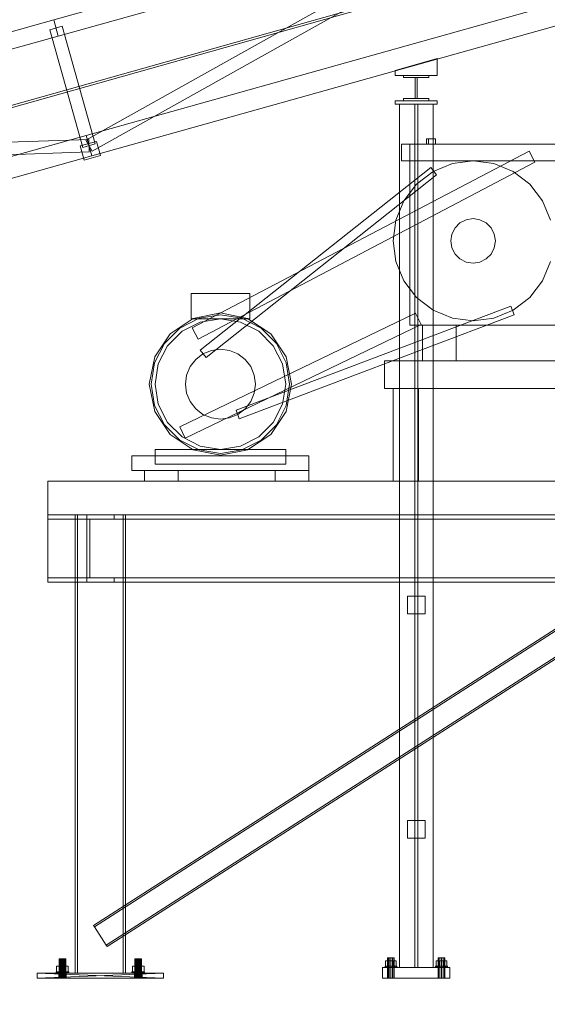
# Model space of a CAD drawing. Header units: millimetres. Extents: x -4738 to 65662, y -68080 to 6847.
# Tile 789 of 1056: x 8292 to 9545, y -62 to 2275. Entities that reach past the tile are written whole.
import ezdxf

# ---------------------------------------------------------------- set-up
doc = ezdxf.new("R2010")
doc.units = ezdxf.units.MM
for name, color, linetype, lineweight in [('COTAS_P', 1, 'Continuous', 0), ('lateral_C01', 7, 'Continuous', 0), ('lateral_mezcladora', 7, 'Continuous', 0)]:
    doc.layers.add(name, color=color, linetype=linetype, lineweight=lineweight)
doc.dimstyles.new('R19_100', dxfattribs={"dimtxt": 250, "dimasz": 150, "dimexe": 150, "dimexo": 80, "dimgap": 100, "dimtad": 1, "dimtih": 1, "dimtoh": 1, "dimdsep": 46, "dimcen": 0.09, "dimadec": 0, "dimazin": 0, "dimtfac": 1, "dimtdec": 4, "dimtofl": 0, "dimtmove": 0, "dimatfit": 3, "dimfxl": 1, "dimtolj": 1, "dimtzin": 0, "dimarcsym": 0})

# ---------------------------------------------------------------- blocks, each defined once
blk = doc.blocks.new('DIM_R31_1')
at = {"layer": 'COTAS_P'}
for p, q in [((9950.7, 3666.7), (9794.1, 3669.6)), ((807.3, 1106.7), (9950.7, 3666.7)), ((9950.7, 3666.7), (9818.4, 3582.9)), ((10193.4, 2800), (9950.7, 3666.7)), ((807.3, 1106.7), (939.7, 1190.4)), ((1050, 240), (807.3, 1106.7)), ((807.3, 1106.7), (963.9, 1103.8))]:
    blk.add_line(p, q, dxfattribs=at)
blk.add_text('9495 P', height=250, rotation=15.6414, dxfattribs=at).set_placement((5352.1, 2483))
blk = doc.blocks.new('DIM_R31_32')
at = {"layer": 'COTAS_P'}
for p, q in [((112.7, 0), (112.7, -2500)), ((65298.1, 0), (65298.1, -2500)), ((112.7, -2500), (262.7, -2455)), ((65298.1, -2500), (65148.1, -2455)), ((112.7, -2500), (65298.1, -2500)), ((112.7, -2500), (262.7, -2545)), ((65298.1, -2500), (65148.1, -2545))]:
    blk.add_line(p, q, dxfattribs=at)
blk.add_text('65185.39 P', height=250, dxfattribs=at).set_placement((32705.4, -2400))

msp = doc.modelspace()

# ---------------------------------------------------------------- linework, layer by layer
at = {"layer": 'lateral_C01'}
for p, q in [((1103.221, 51.156), (10242.208, 2626.749)), ((1104.577, 46.344), (10243.564, 2621.936)), ((8372.601, 2274.634), (9528.163, 2598.173)), ((8448.858, 1989.204), (9526.231, 2592.004)), ((8383.386, 2236.115), (9538.948, 2559.654)), ((8463.506, 1963.024), (9540.879, 2565.823)), ((8449.442, 2000.188), (9605.003, 2323.727)), ((7217.04, 1951.095), (8372.601, 2274.634)), ((8372.601, 2274.634), (8383.386, 2236.115)), ((8462.923, 1952.04), (9618.484, 2275.578)), ((8392.438, 2259.419), (8363.549, 2251.33)), ((8441.738, 1972.07), (8363.549, 2251.33)), ((8392.438, 2259.419), (8470.627, 1980.158)), ((7227.824, 1912.577), (8383.386, 2236.115)), ((9183.027, 2154.696), (9283.027, 2182.694)), ((9283.027, 2142.696), (9283.027, 2182.694)), ((9183.027, 2154.696), (9183.027, 2142.696)), ((9183.027, 2142.696), (9283.027, 2142.696)), ((9203.297, 2137.696), (9203.297, 2142.696)), ((9203.297, 2142.696), (9263.297, 2142.696)), ((9263.297, 2137.696), (9203.297, 2137.696)), ((9230.797, 2087.696), (9230.797, 2137.696)), ((9230.797, 2137.696), (9235.797, 2137.696)), ((9235.797, 2137.696), (9235.797, 2087.696)), ((9263.297, 2142.696), (9263.297, 2137.696)), ((9183.297, 2082.696), (9283.297, 2082.696)), ((9183.297, 2082.696), (9183.297, 2074.696)), ((9203.297, 2082.696), (9203.297, 2087.696)), ((9203.297, 2087.696), (9263.297, 2087.696)), ((9263.297, 2082.696), (9203.297, 2082.696)), ((9235.797, 2087.696), (9230.797, 2087.696)), ((9263.297, 2087.696), (9263.297, 2082.696)), ((9283.297, 2074.696), (9283.297, 2082.696)), ((9183.297, 2074.696), (9283.297, 2074.696)), ((9193.297, 2074.696), (9273.297, 2074.696)), ((9193.297, 2074.696), (9193.297, 25)), ((9229.797, 2074.696), (9236.797, 2074.696)), ((9229.797, 2074.696), (9229.797, 25)), ((9236.797, 25), (9236.797, 2074.696)), ((9273.297, 25), (9273.297, 2074.696)), ((7221.894, 1946.826), (8455.644, 1991.104)), ((7293.88, 1676.649), (8449.442, 2000.188)), ((8448.858, 1989.204), (8463.506, 1963.024)), ((8449.442, 2000.188), (8462.923, 1952.04)), ((8455.644, 1991.104), (8456.72, 1961.124)), ((8435.575, 1975.536), (8474.093, 1986.321)), ((8435.575, 1975.536), (8445.011, 1941.832)), ((8470.627, 1980.158), (8441.738, 1972.07)), ((8483.53, 1952.617), (8474.093, 1986.321)), ((7222.97, 1916.846), (8456.72, 1961.124)), ((7307.361, 1628.501), (8462.923, 1952.04)), ((8445.011, 1941.832), (8483.53, 1952.617)), ((9212.297, 906.872), (9254.297, 906.872)), ((9212.297, 906.872), (9212.297, 864.872)), ((9254.297, 864.872), (9254.297, 906.872)), ((9212.297, 864.872), (9254.297, 864.872)), ((9212.297, 373.951), (9254.297, 373.951)), ((9212.297, 373.951), (9212.297, 331.951)), ((9254.297, 331.951), (9254.297, 373.951)), ((9212.297, 331.951), (9254.297, 331.951)), ((9166.369, 48), (9165.297, 48)), ((9165.297, 0), (9165.297, 48)), ((9169.297, 48), (9166.369, 48)), ((9166.369, 0), (9166.369, 48)), ((9173.297, 48), (9169.297, 48)), ((9169.297, 0), (9169.297, 48)), ((9177.297, 48), (9173.297, 48)), ((9173.297, 0), (9173.297, 48)), ((9180.225, 48), (9177.297, 48)), ((9177.297, 0), (9177.297, 48)), ((9181.297, 48), (9180.225, 48)), ((9180.225, 0), (9180.225, 48)), ((9181.297, 48), (9181.297, 0)), ((9286.369, 48), (9285.297, 48)), ((9285.297, 0), (9285.297, 48)), ((9289.297, 48), (9286.369, 48)), ((9286.369, 0), (9286.369, 48)), ((9293.297, 48), (9289.297, 48)), ((9289.297, 0), (9289.297, 48)), ((9297.297, 48), (9293.297, 48)), ((9293.297, 0), (9293.297, 48)), ((9300.225, 48), (9297.297, 48)), ((9297.297, 0), (9297.297, 48)), ((9301.297, 48), (9300.225, 48)), ((9300.225, 0), (9300.225, 48)), ((9301.297, 48), (9301.297, 0)), ((9153.297, 25), (9313.297, 25)), ((9153.297, 25), (9153.297, 0)), ((9160.363, 28), (9159.297, 28)), ((9159.297, 25), (9159.297, 28)), ((9160.363, 25), (9159.297, 25)), ((9163.397, 28), (9160.363, 28)), ((9160.363, 25), (9160.363, 28)), ((9163.397, 25), (9160.363, 25)), ((9166.897, 40.8), (9160.497, 40.8)), ((9160.497, 28), (9160.497, 40.8)), ((9166.897, 28), (9160.497, 28)), ((9167.939, 28), (9163.397, 28)), ((9163.397, 25), (9163.397, 28)), ((9167.939, 25), (9163.397, 25)), ((9179.697, 40.8), (9166.897, 40.8)), ((9166.897, 28), (9166.897, 40.8)), ((9179.697, 28), (9166.897, 28)), ((9173.297, 28), (9167.939, 28)), ((9167.939, 25), (9167.939, 28)), ((9173.297, 25), (9167.939, 25)), ((9178.655, 28), (9173.297, 28)), ((9173.297, 25), (9173.297, 28)), ((9178.655, 25), (9173.297, 25)), ((9183.196, 28), (9178.655, 28)), ((9178.655, 25), (9178.655, 28)), ((9183.196, 25), (9178.655, 25)), ((9186.097, 40.8), (9179.697, 40.8)), ((9179.697, 28), (9179.697, 40.8)), ((9179.697, 28), (9186.097, 28)), ((9186.231, 28), (9183.196, 28)), ((9183.196, 25), (9183.196, 28)), ((9186.231, 25), (9183.196, 25)), ((9186.097, 40.8), (9186.097, 28)), ((9187.297, 28), (9186.231, 28)), ((9186.231, 25), (9186.231, 28)), ((9186.231, 25), (9187.297, 25)), ((9187.297, 28), (9187.297, 25)), ((9193.297, 25), (9273.297, 25)), ((9229.797, 25), (9236.797, 25)), ((9280.363, 28), (9279.297, 28)), ((9279.297, 25), (9279.297, 28)), ((9280.363, 25), (9279.297, 25)), ((9283.397, 28), (9280.363, 28)), ((9280.363, 25), (9280.363, 28)), ((9283.397, 25), (9280.363, 25)), ((9286.897, 40.8), (9280.497, 40.8)), ((9280.497, 28), (9280.497, 40.8)), ((9286.897, 28), (9280.497, 28)), ((9287.939, 28), (9283.397, 28)), ((9283.397, 25), (9283.397, 28)), ((9287.939, 25), (9283.397, 25)), ((9299.697, 40.8), (9286.897, 40.8)), ((9286.897, 28), (9286.897, 40.8)), ((9299.697, 28), (9286.897, 28)), ((9293.297, 28), (9287.939, 28)), ((9287.939, 25), (9287.939, 28)), ((9293.297, 25), (9287.939, 25)), ((9298.655, 28), (9293.297, 28)), ((9293.297, 25), (9293.297, 28)), ((9298.655, 25), (9293.297, 25)), ((9303.196, 28), (9298.655, 28)), ((9298.655, 25), (9298.655, 28)), ((9303.196, 25), (9298.655, 25)), ((9306.097, 40.8), (9299.697, 40.8)), ((9299.697, 28), (9299.697, 40.8)), ((9299.697, 28), (9306.097, 28)), ((9306.231, 28), (9303.196, 28)), ((9303.196, 25), (9303.196, 28)), ((9306.231, 25), (9303.196, 25)), ((9306.097, 40.8), (9306.097, 28)), ((9307.297, 28), (9306.231, 28)), ((9306.231, 25), (9306.231, 28)), ((9306.231, 25), (9307.297, 25)), ((9307.297, 28), (9307.297, 25)), ((9313.297, 0), (9313.297, 25)), ((9153.297, 0), (9313.297, 0)), ((9166.369, 0), (9165.297, 0)), ((9169.297, 0), (9166.369, 0)), ((9173.297, 0), (9169.297, 0)), ((9177.297, 0), (9173.297, 0)), ((9180.225, 0), (9177.297, 0)), ((9180.225, 0), (9181.297, 0)), ((9286.369, 0), (9285.297, 0)), ((9289.297, 0), (9286.369, 0)), ((9293.297, 0), (9289.297, 0)), ((9297.297, 0), (9293.297, 0)), ((9300.225, 0), (9297.297, 0)), ((9300.225, 0), (9301.297, 0))]:
    msp.add_line(p, q, dxfattribs=at)
at = {"layer": 'lateral_mezcladora'}
for p, q in [((9262.881, 1992), (9257.381, 1992)), ((9257.381, 1980), (9257.381, 1992)), ((9273.881, 1992), (9262.881, 1992)), ((9262.881, 1980), (9262.881, 1992)), ((9279.381, 1992), (9273.881, 1992)), ((9273.881, 1980), (9273.881, 1992)), ((9279.381, 1992), (9279.381, 1980)), ((9198.381, 1980), (9648.381, 1980)), ((9198.381, 1980), (9198.381, 1940)), ((9218.381, 1980), (9628.381, 1980)), ((9218.381, 1980), (9218.381, 1550)), ((9262.881, 1980), (9257.381, 1980)), ((9273.881, 1980), (9262.881, 1980)), ((9273.881, 1980), (9279.381, 1980)), ((8701.409, 1543.281), (9501.409, 1963.281)), ((9198.381, 1940), (9648.381, 1940)), ((9319.206, 1933.526), (9368.381, 1940)), ((9368.381, 1940), (9417.557, 1933.526)), ((9501.409, 1963.281), (9515.354, 1936.719)), ((8715.354, 1516.719), (9515.354, 1936.719)), ((8720.635, 1490.837), (9267.883, 1923.93)), ((9267.883, 1923.93), (9281.535, 1906.679)), ((9273.381, 1914.545), (9319.206, 1933.526)), ((9417.557, 1933.526), (9463.381, 1914.545)), ((8734.288, 1473.586), (9281.535, 1906.679)), ((9234.031, 1884.35), (9273.381, 1914.545)), ((9463.381, 1914.545), (9502.732, 1884.35)), ((9203.837, 1845), (9234.031, 1884.35)), ((9502.732, 1884.35), (9532.926, 1845)), ((9184.856, 1799.176), (9203.837, 1845)), ((9532.926, 1845), (9551.907, 1799.176)), ((9337.229, 1792.878), (9352.004, 1800.406)), ((9352.004, 1800.406), (9368.381, 1803)), ((9368.381, 1803), (9384.759, 1800.406)), ((9384.759, 1800.406), (9399.534, 1792.878)), ((9178.381, 1750), (9184.856, 1799.176)), ((9317.975, 1766.378), (9325.504, 1781.153)), ((9325.504, 1781.153), (9337.229, 1792.878)), ((9399.534, 1792.878), (9411.259, 1781.153)), ((9411.259, 1781.153), (9418.787, 1766.378)), ((9315.381, 1750), (9317.975, 1766.378)), ((9418.787, 1766.378), (9421.381, 1750)), ((9184.856, 1700.824), (9178.381, 1750)), ((9317.975, 1733.622), (9315.381, 1750)), ((9325.504, 1718.847), (9317.975, 1733.622)), ((9418.787, 1733.622), (9411.259, 1718.847)), ((9421.381, 1750), (9418.787, 1733.622)), ((9337.229, 1707.122), (9325.504, 1718.847)), ((9352.004, 1699.594), (9337.229, 1707.122)), ((9399.534, 1707.122), (9384.759, 1699.594)), ((9411.259, 1718.847), (9399.534, 1707.122)), ((9203.837, 1655), (9184.856, 1700.824)), ((9368.381, 1697), (9352.004, 1699.594)), ((9384.759, 1699.594), (9368.381, 1697)), ((9551.907, 1700.824), (9532.926, 1655)), ((9234.031, 1615.65), (9203.837, 1655)), ((9532.926, 1655), (9502.732, 1615.65)), ((8698.631, 1625), (8838.131, 1625)), ((8698.631, 1625), (8698.631, 1565)), ((8838.131, 1565), (8838.131, 1625)), ((9273.381, 1585.455), (9234.031, 1615.65)), ((9502.732, 1615.65), (9463.381, 1585.455)), ((9458.162, 1594.984), (8805.41, 1348.077)), ((9458.162, 1594.984), (9465.946, 1574.407)), ((8648.916, 1529.466), (8703.727, 1566.089)), ((8671.808, 1542.921), (8717.61, 1566.259)), ((8671.867, 1308.512), (9231.867, 1578.512)), ((8703.727, 1566.089), (8768.381, 1578.95)), ((8717.61, 1566.259), (8768.381, 1574.3)), ((8768.381, 1578.95), (8833.036, 1566.089)), ((8768.381, 1574.3), (8819.153, 1566.259)), ((9465.946, 1574.407), (8813.193, 1327.5)), ((8819.153, 1566.259), (8864.955, 1542.921)), ((8833.036, 1566.089), (8887.847, 1529.466)), ((9231.867, 1578.512), (9244.896, 1551.488)), ((9319.206, 1566.474), (9273.381, 1585.455)), ((9368.381, 1560), (9319.206, 1566.474)), ((9417.557, 1566.474), (9368.381, 1560)), ((9463.381, 1585.455), (9417.557, 1566.474)), ((8635.46, 1506.573), (8671.808, 1542.921)), ((8677.275, 1535.398), (8720.484, 1557.414)), ((8684.896, 1281.488), (9244.896, 1551.488)), ((8698.631, 1565), (8838.131, 1565)), ((8701.409, 1543.281), (8715.354, 1516.719)), ((8720.484, 1557.414), (8768.381, 1565)), ((8768.381, 1565), (8816.279, 1557.414)), ((8816.279, 1557.414), (8859.488, 1535.398)), ((8864.955, 1542.921), (8901.303, 1506.573)), ((9218.381, 1550), (9628.381, 1550)), ((9248.381, 1550), (9328.381, 1550)), ((9248.381, 1550), (9248.381, 1465)), ((9328.381, 1465), (9328.381, 1550)), ((8612.292, 1474.654), (8648.916, 1529.466)), ((8642.984, 1501.107), (8677.275, 1535.398)), ((8859.488, 1535.398), (8893.779, 1501.107)), ((8887.847, 1529.466), (8924.471, 1474.654)), ((8612.123, 1460.771), (8635.46, 1506.573)), ((8620.968, 1457.898), (8642.984, 1501.107)), ((8893.779, 1501.107), (8915.795, 1457.898)), ((8901.303, 1506.573), (8924.64, 1460.771)), ((8599.431, 1410), (8612.292, 1474.654)), ((8709.692, 1468.69), (8726.881, 1481.88)), ((8720.635, 1490.837), (8734.288, 1473.586)), ((8726.881, 1481.88), (8746.9, 1490.172)), ((8746.9, 1490.172), (8768.381, 1493)), ((8768.381, 1493), (8789.863, 1490.172)), ((8789.863, 1490.172), (8809.881, 1481.88)), ((8809.881, 1481.88), (8827.071, 1468.69)), ((8924.471, 1474.654), (8937.331, 1410)), ((8604.081, 1410), (8612.123, 1460.771)), ((8613.381, 1410), (8620.968, 1457.898)), ((8688.21, 1431.482), (8696.501, 1451.5)), ((8696.501, 1451.5), (8709.692, 1468.69)), ((8827.071, 1468.69), (8840.262, 1451.5)), ((8840.262, 1451.5), (8848.553, 1431.482)), ((8915.795, 1457.898), (8923.381, 1410)), ((8924.64, 1460.771), (8932.681, 1410)), ((9158.381, 1465), (9668.381, 1465)), ((9158.381, 1465), (9158.381, 1400)), ((9248.381, 1465), (9328.381, 1465)), ((8685.381, 1410), (8688.21, 1431.482)), ((8848.553, 1431.482), (8851.381, 1410)), ((8612.292, 1345.346), (8599.431, 1410)), ((8612.123, 1359.229), (8604.081, 1410)), ((8620.968, 1362.102), (8613.381, 1410)), ((8688.21, 1388.518), (8685.381, 1410)), ((8851.381, 1410), (8848.553, 1388.518)), ((8923.381, 1410), (8915.795, 1362.102)), ((8937.331, 1410), (8924.471, 1345.346)), ((8932.681, 1410), (8924.64, 1359.229)), ((8696.501, 1368.5), (8688.21, 1388.518)), ((8848.553, 1388.518), (8840.262, 1368.5)), ((9158.381, 1400), (9668.381, 1400)), ((9178.381, 1400), (9238.381, 1400)), ((9178.381, 1400), (9178.381, 1180)), ((9238.381, 1180), (9238.381, 1400)), ((8635.46, 1313.427), (8612.123, 1359.229)), ((8642.984, 1318.893), (8620.968, 1362.102)), ((8709.692, 1351.31), (8696.501, 1368.5)), ((8840.262, 1368.5), (8827.071, 1351.31)), ((8915.795, 1362.102), (8893.779, 1318.893)), ((8924.64, 1359.229), (8901.303, 1313.427)), ((8648.916, 1290.534), (8612.292, 1345.346)), ((8726.881, 1338.12), (8709.692, 1351.31)), ((8746.9, 1329.828), (8726.881, 1338.12)), ((8809.881, 1338.12), (8789.863, 1329.828)), ((8805.41, 1348.077), (8813.193, 1327.5)), ((8827.071, 1351.31), (8809.881, 1338.12)), ((8924.471, 1345.346), (8887.847, 1290.534)), ((8671.808, 1277.079), (8635.46, 1313.427)), ((8677.275, 1284.602), (8642.984, 1318.893)), ((8768.381, 1327), (8746.9, 1329.828)), ((8789.863, 1329.828), (8768.381, 1327)), ((8893.779, 1318.893), (8859.488, 1284.602)), ((8901.303, 1313.427), (8864.955, 1277.079)), ((8703.727, 1253.911), (8648.916, 1290.534)), ((8671.867, 1308.512), (8684.896, 1281.488)), ((8887.847, 1290.534), (8833.036, 1253.911)), ((8717.61, 1253.741), (8671.808, 1277.079)), ((8720.484, 1262.586), (8677.275, 1284.602)), ((8768.381, 1255), (8720.484, 1262.586)), ((8816.279, 1262.586), (8768.381, 1255)), ((8859.488, 1284.602), (8816.279, 1262.586)), ((8864.955, 1277.079), (8819.153, 1253.741)), ((8558.381, 1240), (8978.381, 1240)), ((8558.381, 1240), (8558.381, 1205)), ((8613.381, 1255), (8923.381, 1255)), ((8613.381, 1255), (8613.381, 1220)), ((8768.381, 1241.05), (8703.727, 1253.911)), ((8768.381, 1245.7), (8717.61, 1253.741)), ((8833.036, 1253.911), (8768.381, 1241.05)), ((8819.153, 1253.741), (8768.381, 1245.7)), ((8923.381, 1220), (8923.381, 1255)), ((8978.381, 1205), (8978.381, 1240)), ((8613.381, 1220), (8923.381, 1220)), ((8558.381, 1205), (8978.381, 1205)), ((8588.381, 1205), (8668.381, 1205)), ((8588.381, 1205), (8588.381, 1180)), ((8668.381, 1180), (8668.381, 1205)), ((8898.381, 1205), (8978.381, 1205)), ((8898.381, 1205), (8898.381, 1180)), ((8978.381, 1180), (8978.381, 1205)), ((8358.381, 1180), (9808.381, 1180)), ((8358.381, 1180), (8358.381, 1100)), ((8588.381, 1180), (8668.381, 1180)), ((8898.381, 1180), (8978.381, 1180)), ((9178.381, 1180), (9238.381, 1180)), ((8358.381, 1100), (9808.381, 1100)), ((8358.381, 1100), (8358.381, 1089.5)), ((8423.381, 1100), (8543.381, 1100)), ((8423.381, 1100), (8423.381, 12)), ((8423.381, 1100), (8429.381, 1100)), ((8429.381, 12), (8429.381, 1100)), ((8450.881, 1100), (8515.881, 1100)), ((8450.881, 1089.5), (8450.881, 1100)), ((8515.881, 1089.5), (8515.881, 1100)), ((8537.381, 1100), (8543.381, 1100)), ((8537.381, 1100), (8537.381, 12)), ((8543.381, 12), (8543.381, 1100)), ((8358.381, 1089.5), (9808.381, 1089.5)), ((8358.381, 1089.5), (8358.381, 950.5)), ((8450.881, 1089.5), (8515.881, 1089.5)), ((8450.881, 1089.5), (8458.381, 1089.5)), ((8450.881, 950.5), (8450.881, 1089.5)), ((8458.381, 950.5), (8458.381, 1089.5)), ((8467.183, 125.251), (9792.183, 975.251)), ((8469.343, 121.884), (9794.343, 971.884)), ((8358.381, 950.5), (9808.381, 950.5)), ((8358.381, 950.5), (8358.381, 940)), ((8358.381, 940), (9808.381, 940)), ((8450.881, 950.5), (8515.881, 950.5)), ((8450.881, 940), (8450.881, 950.5)), ((8450.881, 950.5), (8458.381, 950.5)), ((8450.881, 940), (8515.881, 940)), ((8515.881, 940), (8515.881, 950.5)), ((8497.42, 78.116), (9822.42, 928.116)), ((8499.58, 74.749), (9824.58, 924.749)), ((8467.183, 125.251), (8469.343, 121.884)), ((8469.343, 121.884), (8497.42, 78.116)), ((8497.42, 78.116), (8499.58, 74.749)), ((8379.531, 15), (8379.531, 28)), ((8379.531, 28), (8386.456, 28)), ((8379.531, 28), (8385.381, 28)), ((8385.654, 46), (8385.381, 46)), ((8385.381, 0), (8385.381, 46)), ((8389.381, 28), (8385.381, 28)), ((8385.381, 28), (8385.381, 15)), ((8386.453, 46), (8385.654, 46)), ((8385.654, 0), (8385.654, 46)), ((8387.725, 46), (8386.453, 46)), ((8386.453, 0), (8386.453, 46)), ((8386.456, 15), (8386.456, 28)), ((8386.456, 28), (8400.306, 28)), ((8386.456, 28), (8389.381, 28)), ((8389.381, 46), (8387.725, 46)), ((8387.725, 0), (8387.725, 46)), ((8391.311, 46), (8389.381, 46)), ((8389.381, 0), (8389.381, 46)), ((8397.381, 28), (8389.381, 28)), ((8389.381, 28), (8389.381, 15)), ((8393.381, 46), (8391.311, 46)), ((8391.311, 0), (8391.311, 46)), ((8395.452, 46), (8393.381, 46)), ((8393.381, 0), (8393.381, 46)), ((8397.381, 46), (8395.452, 46)), ((8395.452, 0), (8395.452, 46)), ((8399.038, 46), (8397.381, 46)), ((8397.381, 0), (8397.381, 46)), ((8401.381, 28), (8397.381, 28)), ((8397.381, 28), (8397.381, 15)), ((8400.306, 28), (8397.381, 28)), ((8400.31, 46), (8399.038, 46)), ((8399.038, 0), (8399.038, 46)), ((8400.306, 15), (8400.306, 28)), ((8400.306, 28), (8407.231, 28)), ((8401.109, 46), (8400.31, 46)), ((8400.31, 0), (8400.31, 46)), ((8401.381, 46), (8401.109, 46)), ((8401.109, 0), (8401.109, 46)), ((8401.381, 46), (8401.381, 0)), ((8401.381, 15), (8401.381, 28)), ((8401.381, 28), (8407.231, 28)), ((8407.231, 28), (8407.231, 15)), ((8559.531, 15), (8559.531, 28)), ((8559.531, 28), (8566.456, 28)), ((8559.531, 28), (8565.381, 28)), ((8565.654, 46), (8565.381, 46)), ((8565.381, 0), (8565.381, 46)), ((8569.381, 28), (8565.381, 28)), ((8565.381, 28), (8565.381, 15)), ((8566.453, 46), (8565.654, 46)), ((8565.654, 0), (8565.654, 46)), ((8567.725, 46), (8566.453, 46)), ((8566.453, 0), (8566.453, 46)), ((8566.456, 15), (8566.456, 28)), ((8566.456, 28), (8580.306, 28)), ((8566.456, 28), (8569.381, 28)), ((8569.381, 46), (8567.725, 46)), ((8567.725, 0), (8567.725, 46)), ((8571.311, 46), (8569.381, 46)), ((8569.381, 0), (8569.381, 46)), ((8577.381, 28), (8569.381, 28)), ((8569.381, 28), (8569.381, 15)), ((8573.381, 46), (8571.311, 46)), ((8571.311, 0), (8571.311, 46)), ((8575.452, 46), (8573.381, 46)), ((8573.381, 0), (8573.381, 46)), ((8577.381, 46), (8575.452, 46)), ((8575.452, 0), (8575.452, 46)), ((8579.038, 46), (8577.381, 46)), ((8577.381, 0), (8577.381, 46)), ((8581.381, 28), (8577.381, 28)), ((8577.381, 28), (8577.381, 15)), ((8580.306, 28), (8577.381, 28)), ((8580.31, 46), (8579.038, 46)), ((8579.038, 0), (8579.038, 46)), ((8580.306, 15), (8580.306, 28)), ((8580.306, 28), (8587.231, 28)), ((8581.109, 46), (8580.31, 46)), ((8580.31, 0), (8580.31, 46)), ((8581.381, 46), (8581.109, 46)), ((8581.109, 0), (8581.109, 46)), ((8581.381, 46), (8581.381, 0)), ((8581.381, 15), (8581.381, 28)), ((8581.381, 28), (8587.231, 28)), ((8587.231, 28), (8587.231, 15)), ((8384.381, 12), (8333.381, 12)), ((8333.381, 12), (8384.554, 12)), ((8333.381, 12), (8385.067, 12)), ((8333.381, 12), (8385.898, 12)), ((8333.381, 12), (8387.018, 12)), ((8333.381, 12), (8388.381, 12)), ((8333.381, 12), (8389.937, 12)), ((8333.381, 12), (8391.626, 12)), ((8333.381, 12), (8393.381, 12)), ((8333.381, 12), (8395.137, 12)), ((8633.381, 12), (8333.381, 12)), ((8333.381, 12), (8396.826, 12)), ((8333.381, 12), (8398.382, 12)), ((8333.381, 12), (8399.745, 12)), ((8633.381, 0), (8333.381, 12)), ((8333.381, 12), (8333.381, 0)), ((8333.381, 0), (8633.381, 12)), ((8333.381, 0), (8384.381, 0)), ((8384.554, 0), (8333.381, 0)), ((8385.067, 0), (8333.381, 0)), ((8385.898, 0), (8333.381, 0)), ((8387.018, 0), (8333.381, 0)), ((8388.381, 0), (8333.381, 0)), ((8389.937, 0), (8333.381, 0)), ((8391.626, 0), (8333.381, 0)), ((8393.381, 0), (8333.381, 0)), ((8395.137, 0), (8333.381, 0)), ((8333.381, 0), (8633.381, 0)), ((8396.826, 0), (8333.381, 0)), ((8398.382, 0), (8333.381, 0)), ((8399.745, 0), (8333.381, 0)), ((8378.381, 12), (8378.381, 15)), ((8378.381, 15), (8378.893, 15)), ((8378.381, 15), (8384.381, 15)), ((8378.893, 12), (8378.381, 12)), ((8384.381, 12), (8378.381, 12)), ((8378.893, 12), (8378.893, 15)), ((8378.893, 15), (8380.391, 15)), ((8378.893, 15), (8384.688, 15)), ((8380.391, 12), (8378.893, 12)), ((8384.688, 12), (8378.893, 12)), ((8386.456, 15), (8379.531, 15)), ((8385.381, 15), (8379.531, 15)), ((8380.391, 12), (8380.391, 15)), ((8380.391, 15), (8382.775, 15)), ((8380.391, 15), (8385.587, 15)), ((8382.775, 12), (8380.391, 12)), ((8385.587, 12), (8380.391, 12)), ((8382.775, 12), (8382.775, 15)), ((8382.775, 15), (8385.881, 15)), ((8382.775, 15), (8387.018, 15)), ((8385.881, 12), (8382.775, 12)), ((8387.018, 12), (8382.775, 12)), ((8384.688, 15), (8384.381, 15)), ((8384.381, 15), (8384.381, 12)), ((8384.554, 12), (8384.381, 12)), ((8384.381, 0), (8384.554, 12)), ((8384.381, 0), (8384.381, 12)), ((8384.554, 0), (8384.381, 12)), ((8384.381, 12), (8384.688, 12)), ((8384.381, 0), (8384.554, 0)), ((8385.067, 12), (8384.554, 12)), ((8384.554, 0), (8385.067, 12)), ((8384.554, 0), (8384.554, 12)), ((8385.067, 0), (8384.554, 12)), ((8384.554, 0), (8385.067, 0)), ((8385.587, 15), (8384.688, 15)), ((8384.688, 15), (8384.688, 12)), ((8384.688, 12), (8385.587, 12)), ((8385.898, 12), (8385.067, 12)), ((8385.067, 0), (8385.898, 12)), ((8385.067, 0), (8385.067, 12)), ((8385.898, 0), (8385.067, 12)), ((8385.067, 0), (8385.898, 0)), ((8385.381, 15), (8389.381, 15)), ((8385.654, 0), (8385.381, 0)), ((8387.018, 15), (8385.587, 15)), ((8385.587, 15), (8385.587, 12)), ((8385.587, 12), (8387.018, 12)), ((8386.453, 0), (8385.654, 0)), ((8385.881, 12), (8385.881, 15)), ((8385.881, 15), (8389.499, 15)), ((8385.881, 15), (8388.881, 15)), ((8389.499, 12), (8385.881, 12)), ((8388.881, 12), (8385.881, 12)), ((8387.018, 12), (8385.898, 12)), ((8385.898, 12), (8399.745, 12)), ((8385.898, 0), (8387.018, 12)), ((8385.898, 0), (8385.898, 12)), ((8387.018, 0), (8385.898, 12)), ((8385.898, 0), (8387.018, 0)), ((8399.745, 0), (8385.898, 0)), ((8387.725, 0), (8386.453, 0)), ((8400.306, 15), (8386.456, 15)), ((8389.381, 15), (8386.456, 15)), ((8388.881, 15), (8387.018, 15)), ((8387.018, 15), (8387.018, 12)), ((8388.381, 12), (8387.018, 12)), ((8387.018, 12), (8399.745, 12)), ((8387.018, 12), (8573.381, 12)), ((8387.018, 12), (8575.137, 12)), ((8387.018, 12), (8576.826, 12)), ((8387.018, 12), (8578.382, 12)), ((8387.018, 12), (8579.745, 12)), ((8387.018, 0), (8388.381, 12)), ((8387.018, 0), (8387.018, 12)), ((8388.381, 0), (8387.018, 12)), ((8387.018, 12), (8388.881, 12)), ((8387.018, 0), (8388.381, 0)), ((8399.745, 0), (8387.018, 0)), ((8573.381, 0), (8387.018, 0)), ((8575.137, 0), (8387.018, 0)), ((8576.826, 0), (8387.018, 0)), ((8578.382, 0), (8387.018, 0)), ((8579.745, 0), (8387.018, 0)), ((8389.381, 0), (8387.725, 0)), ((8389.937, 12), (8388.381, 12)), ((8388.381, 12), (8579.745, 12)), ((8388.381, 0), (8389.937, 12)), ((8388.381, 0), (8388.381, 12)), ((8389.937, 0), (8388.381, 12)), ((8388.381, 0), (8389.937, 0)), ((8579.745, 0), (8388.381, 0)), ((8391.052, 15), (8388.881, 15)), ((8388.881, 15), (8388.881, 12)), ((8388.881, 12), (8391.052, 12)), ((8389.381, 15), (8397.381, 15)), ((8391.311, 0), (8389.381, 0)), ((8389.499, 12), (8389.499, 15)), ((8389.499, 15), (8393.381, 15)), ((8389.499, 15), (8391.052, 15)), ((8393.381, 12), (8389.499, 12)), ((8391.052, 12), (8389.499, 12)), ((8391.626, 12), (8389.937, 12)), ((8389.937, 12), (8579.745, 12)), ((8389.937, 0), (8391.626, 12)), ((8389.937, 0), (8389.937, 12)), ((8391.626, 0), (8389.937, 12)), ((8389.937, 0), (8391.626, 0)), ((8579.745, 0), (8389.937, 0)), ((8393.381, 15), (8391.052, 15)), ((8391.052, 15), (8391.052, 12)), ((8391.052, 12), (8393.381, 12)), ((8393.381, 0), (8391.311, 0)), ((8393.381, 12), (8391.626, 12)), ((8391.626, 12), (8633.381, 12)), ((8391.626, 12), (8579.745, 12)), ((8391.626, 0), (8393.381, 12)), ((8391.626, 0), (8391.626, 12)), ((8393.381, 0), (8391.626, 12)), ((8391.626, 0), (8393.381, 0)), ((8633.381, 0), (8391.626, 0)), ((8579.745, 0), (8391.626, 0)), ((8393.381, 12), (8393.381, 15)), ((8393.381, 15), (8397.264, 15)), ((8395.711, 15), (8393.381, 15)), ((8393.381, 12), (8395.137, 12)), ((8564.381, 12), (8393.381, 12)), ((8564.554, 12), (8393.381, 12)), ((8565.067, 12), (8393.381, 12)), ((8393.381, 12), (8633.381, 12)), ((8565.898, 12), (8393.381, 12)), ((8567.018, 12), (8393.381, 12)), ((8568.381, 12), (8393.381, 12)), ((8569.937, 12), (8393.381, 12)), ((8571.626, 12), (8393.381, 12)), ((8573.381, 12), (8393.381, 12)), ((8393.381, 12), (8579.745, 12)), ((8393.381, 0), (8395.137, 12)), ((8393.381, 0), (8393.381, 12)), ((8395.137, 0), (8393.381, 12)), ((8397.264, 12), (8393.381, 12)), ((8393.381, 12), (8395.711, 12)), ((8395.137, 0), (8393.381, 0)), ((8393.381, 0), (8564.381, 0)), ((8393.381, 0), (8564.554, 0)), ((8393.381, 0), (8565.067, 0)), ((8633.381, 0), (8393.381, 0)), ((8393.381, 0), (8565.898, 0)), ((8393.381, 0), (8567.018, 0)), ((8393.381, 0), (8568.381, 0)), ((8393.381, 0), (8569.937, 0)), ((8393.381, 0), (8571.626, 0)), ((8393.381, 0), (8573.381, 0)), ((8579.745, 0), (8393.381, 0)), ((8395.452, 0), (8393.381, 0)), ((8395.137, 12), (8396.826, 12)), ((8564.381, 12), (8395.137, 12)), ((8564.554, 12), (8395.137, 12)), ((8395.137, 0), (8396.826, 12)), ((8395.137, 0), (8395.137, 12)), ((8396.826, 0), (8395.137, 12)), ((8396.826, 0), (8395.137, 0)), ((8395.137, 0), (8564.381, 0)), ((8395.137, 0), (8564.554, 0)), ((8397.381, 0), (8395.452, 0)), ((8397.881, 15), (8395.711, 15)), ((8395.711, 15), (8395.711, 12)), ((8397.264, 15), (8395.711, 15)), ((8395.711, 12), (8397.881, 12)), ((8395.711, 12), (8397.264, 12)), ((8396.826, 12), (8398.382, 12)), ((8564.381, 12), (8396.826, 12)), ((8564.554, 12), (8396.826, 12)), ((8396.826, 0), (8398.382, 12)), ((8396.826, 0), (8396.826, 12)), ((8398.382, 0), (8396.826, 12)), ((8398.382, 0), (8396.826, 0)), ((8396.826, 0), (8564.381, 0)), ((8396.826, 0), (8564.554, 0)), ((8397.264, 12), (8397.264, 15)), ((8397.264, 15), (8400.881, 15)), ((8400.881, 12), (8397.264, 12)), ((8397.381, 15), (8401.381, 15)), ((8397.381, 15), (8400.306, 15)), ((8399.038, 0), (8397.381, 0)), ((8399.745, 15), (8397.881, 15)), ((8397.881, 15), (8397.881, 12)), ((8400.881, 15), (8397.881, 15)), ((8397.881, 12), (8399.745, 12)), ((8397.881, 12), (8400.881, 12)), ((8398.382, 12), (8399.745, 12)), ((8564.381, 12), (8398.382, 12)), ((8564.554, 12), (8398.382, 12)), ((8633.381, 12), (8398.382, 12)), ((8398.382, 12), (8573.381, 12)), ((8398.382, 0), (8399.745, 12)), ((8398.382, 0), (8398.382, 12)), ((8399.745, 0), (8398.382, 12)), ((8399.745, 0), (8398.382, 0)), ((8398.382, 0), (8564.381, 0)), ((8398.382, 0), (8564.554, 0)), ((8398.382, 0), (8633.381, 0)), ((8573.381, 0), (8398.382, 0)), ((8400.31, 0), (8399.038, 0)), ((8401.176, 15), (8399.745, 15)), ((8399.745, 15), (8399.745, 12)), ((8403.988, 15), (8399.745, 15)), ((8399.745, 12), (8400.865, 12)), ((8564.381, 12), (8399.745, 12)), ((8564.554, 12), (8399.745, 12)), ((8399.745, 12), (8573.381, 12)), ((8399.745, 0), (8400.865, 12)), ((8399.745, 0), (8399.745, 12)), ((8400.865, 0), (8399.745, 12)), ((8399.745, 12), (8401.176, 12)), ((8399.745, 12), (8403.988, 12)), ((8400.865, 0), (8399.745, 0)), ((8399.745, 0), (8564.381, 0)), ((8399.745, 0), (8564.554, 0)), ((8573.381, 0), (8399.745, 0)), ((8407.231, 15), (8400.306, 15)), ((8401.109, 0), (8400.31, 0)), ((8400.865, 12), (8401.696, 12)), ((8564.381, 12), (8400.865, 12)), ((8564.554, 12), (8400.865, 12)), ((8400.865, 12), (8573.381, 12)), ((8400.865, 0), (8401.696, 12)), ((8400.865, 0), (8400.865, 12)), ((8401.696, 0), (8400.865, 12)), ((8401.696, 0), (8400.865, 0)), ((8400.865, 0), (8564.381, 0)), ((8400.865, 0), (8564.554, 0)), ((8573.381, 0), (8400.865, 0)), ((8400.881, 12), (8400.881, 15)), ((8400.881, 15), (8403.988, 15)), ((8403.988, 12), (8400.881, 12)), ((8401.109, 0), (8401.381, 0)), ((8402.075, 15), (8401.176, 15)), ((8401.176, 15), (8401.176, 12)), ((8406.372, 15), (8401.176, 15)), ((8401.176, 12), (8402.075, 12)), ((8401.176, 12), (8406.372, 12)), ((8407.231, 15), (8401.381, 15)), ((8401.696, 12), (8402.209, 12)), ((8564.381, 12), (8401.696, 12)), ((8564.554, 12), (8401.696, 12)), ((8401.696, 12), (8573.381, 12)), ((8401.696, 0), (8402.209, 12)), ((8401.696, 0), (8401.696, 12)), ((8402.209, 0), (8401.696, 12)), ((8402.209, 0), (8401.696, 0)), ((8401.696, 0), (8564.381, 0)), ((8401.696, 0), (8564.554, 0)), ((8573.381, 0), (8401.696, 0)), ((8402.381, 15), (8402.075, 15)), ((8402.075, 15), (8402.075, 12)), ((8407.87, 15), (8402.075, 15)), ((8402.075, 12), (8402.381, 12)), ((8402.075, 12), (8407.87, 12)), ((8402.209, 12), (8402.381, 12)), ((8564.381, 12), (8402.209, 12)), ((8564.554, 12), (8402.209, 12)), ((8402.209, 12), (8573.381, 12)), ((8402.209, 0), (8402.381, 12)), ((8402.209, 0), (8402.209, 12)), ((8402.381, 0), (8402.209, 12)), ((8402.381, 0), (8402.209, 0)), ((8402.209, 0), (8564.381, 0)), ((8402.209, 0), (8564.554, 0)), ((8573.381, 0), (8402.209, 0)), ((8402.381, 12), (8402.381, 15)), ((8402.381, 15), (8408.381, 15)), ((8402.381, 12), (8564.381, 12)), ((8564.554, 12), (8402.381, 12)), ((8402.381, 12), (8565.067, 12)), ((8402.381, 12), (8565.898, 12)), ((8402.381, 12), (8567.018, 12)), ((8402.381, 12), (8568.381, 12)), ((8402.381, 12), (8569.937, 12)), ((8402.381, 12), (8571.626, 12)), ((8402.381, 12), (8573.381, 12)), ((8402.381, 12), (8402.381, 0)), ((8408.381, 12), (8402.381, 12)), ((8564.381, 0), (8402.381, 0)), ((8402.381, 0), (8564.554, 0)), ((8565.067, 0), (8402.381, 0)), ((8565.898, 0), (8402.381, 0)), ((8567.018, 0), (8402.381, 0)), ((8568.381, 0), (8402.381, 0)), ((8569.937, 0), (8402.381, 0)), ((8571.626, 0), (8402.381, 0)), ((8573.381, 0), (8402.381, 0)), ((8403.988, 12), (8403.988, 15)), ((8403.988, 15), (8406.372, 15)), ((8406.372, 12), (8403.988, 12)), ((8406.372, 12), (8406.372, 15)), ((8406.372, 15), (8407.87, 15)), ((8407.87, 12), (8406.372, 12)), ((8407.87, 12), (8407.87, 15)), ((8407.87, 15), (8408.381, 15)), ((8408.381, 12), (8407.87, 12)), ((8408.381, 15), (8408.381, 12)), ((8423.381, 12), (8543.381, 12)), ((8423.381, 12), (8429.381, 12)), ((8537.381, 12), (8543.381, 12)), ((8558.381, 12), (8558.381, 15)), ((8558.381, 15), (8558.893, 15)), ((8558.381, 15), (8564.381, 15)), ((8558.893, 12), (8558.381, 12)), ((8564.381, 12), (8558.381, 12)), ((8558.893, 12), (8558.893, 15)), ((8558.893, 15), (8560.391, 15)), ((8558.893, 15), (8564.688, 15)), ((8560.391, 12), (8558.893, 12)), ((8564.688, 12), (8558.893, 12)), ((8566.456, 15), (8559.531, 15)), ((8565.381, 15), (8559.531, 15)), ((8560.391, 12), (8560.391, 15)), ((8560.391, 15), (8562.775, 15)), ((8560.391, 15), (8565.587, 15)), ((8562.775, 12), (8560.391, 12)), ((8565.587, 12), (8560.391, 12)), ((8562.775, 12), (8562.775, 15)), ((8562.775, 15), (8565.881, 15)), ((8562.775, 15), (8567.018, 15)), ((8565.881, 12), (8562.775, 12)), ((8567.018, 12), (8562.775, 12)), ((8564.688, 15), (8564.381, 15)), ((8564.381, 15), (8564.381, 12)), ((8564.381, 12), (8564.554, 12)), ((8564.381, 0), (8564.554, 12)), ((8564.381, 0), (8564.381, 12)), ((8564.554, 0), (8564.381, 12)), ((8564.381, 12), (8564.688, 12)), ((8564.554, 0), (8564.381, 0)), ((8565.067, 12), (8564.554, 12)), ((8564.554, 0), (8565.067, 12)), ((8564.554, 0), (8564.554, 12)), ((8565.067, 0), (8564.554, 12)), ((8564.554, 0), (8565.067, 0)), ((8565.587, 15), (8564.688, 15)), ((8564.688, 15), (8564.688, 12)), ((8564.688, 12), (8565.587, 12)), ((8565.898, 12), (8565.067, 12)), ((8565.067, 0), (8565.898, 12)), ((8565.067, 0), (8565.067, 12)), ((8565.898, 0), (8565.067, 12)), ((8565.067, 0), (8565.898, 0)), ((8565.381, 15), (8569.381, 15)), ((8565.654, 0), (8565.381, 0)), ((8567.018, 15), (8565.587, 15)), ((8565.587, 15), (8565.587, 12)), ((8565.587, 12), (8567.018, 12)), ((8566.453, 0), (8565.654, 0)), ((8565.881, 12), (8565.881, 15)), ((8565.881, 15), (8569.499, 15)), ((8565.881, 15), (8568.881, 15)), ((8569.499, 12), (8565.881, 12)), ((8568.881, 12), (8565.881, 12)), ((8567.018, 12), (8565.898, 12)), ((8565.898, 0), (8567.018, 12)), ((8565.898, 0), (8565.898, 12)), ((8567.018, 0), (8565.898, 12)), ((8565.898, 0), (8567.018, 0)), ((8567.725, 0), (8566.453, 0)), ((8580.306, 15), (8566.456, 15)), ((8569.381, 15), (8566.456, 15)), ((8568.881, 15), (8567.018, 15)), ((8567.018, 15), (8567.018, 12)), ((8568.381, 12), (8567.018, 12)), ((8567.018, 0), (8568.381, 12)), ((8567.018, 0), (8567.018, 12)), ((8568.381, 0), (8567.018, 12)), ((8567.018, 12), (8568.881, 12)), ((8567.018, 0), (8568.381, 0)), ((8569.381, 0), (8567.725, 0)), ((8569.937, 12), (8568.381, 12)), ((8568.381, 12), (8633.381, 12)), ((8568.381, 0), (8569.937, 12)), ((8568.381, 0), (8568.381, 12)), ((8569.937, 0), (8568.381, 12)), ((8568.381, 0), (8569.937, 0)), ((8633.381, 0), (8568.381, 0)), ((8571.052, 15), (8568.881, 15)), ((8568.881, 15), (8568.881, 12)), ((8568.881, 12), (8571.052, 12)), ((8569.381, 15), (8577.381, 15)), ((8571.311, 0), (8569.381, 0)), ((8569.499, 12), (8569.499, 15)), ((8569.499, 15), (8573.381, 15)), ((8569.499, 15), (8571.052, 15)), ((8573.381, 12), (8569.499, 12)), ((8571.052, 12), (8569.499, 12)), ((8571.626, 12), (8569.937, 12)), ((8569.937, 12), (8633.381, 12)), ((8569.937, 0), (8571.626, 12)), ((8569.937, 0), (8569.937, 12)), ((8571.626, 0), (8569.937, 12)), ((8569.937, 0), (8571.626, 0)), ((8633.381, 0), (8569.937, 0)), ((8573.381, 15), (8571.052, 15)), ((8571.052, 15), (8571.052, 12)), ((8571.052, 12), (8573.381, 12)), ((8573.381, 0), (8571.311, 0)), ((8573.381, 12), (8571.626, 12)), ((8571.626, 12), (8633.381, 12)), ((8571.626, 0), (8573.381, 12)), ((8571.626, 0), (8571.626, 12)), ((8573.381, 0), (8571.626, 12)), ((8571.626, 0), (8573.381, 0)), ((8633.381, 0), (8571.626, 0)), ((8573.381, 12), (8573.381, 15)), ((8573.381, 15), (8577.264, 15)), ((8575.711, 15), (8573.381, 15)), ((8633.381, 12), (8573.381, 12)), ((8575.137, 12), (8573.381, 12)), ((8573.381, 12), (8579.745, 12)), ((8573.381, 12), (8580.865, 12)), ((8573.381, 12), (8581.696, 12)), ((8573.381, 12), (8582.209, 12)), ((8573.381, 12), (8582.381, 12)), ((8573.381, 0), (8575.137, 12)), ((8573.381, 0), (8573.381, 12)), ((8575.137, 0), (8573.381, 12)), ((8577.264, 12), (8573.381, 12)), ((8573.381, 12), (8575.711, 12)), ((8573.381, 0), (8633.381, 0)), ((8573.381, 0), (8575.137, 0)), ((8579.745, 0), (8573.381, 0)), ((8580.865, 0), (8573.381, 0)), ((8581.696, 0), (8573.381, 0)), ((8582.209, 0), (8573.381, 0)), ((8582.381, 0), (8573.381, 0)), ((8575.452, 0), (8573.381, 0)), ((8633.381, 12), (8575.137, 12)), ((8576.826, 12), (8575.137, 12)), ((8575.137, 12), (8582.381, 12)), ((8575.137, 0), (8576.826, 12)), ((8575.137, 0), (8575.137, 12)), ((8576.826, 0), (8575.137, 12)), ((8575.137, 0), (8633.381, 0)), ((8575.137, 0), (8576.826, 0)), ((8582.381, 0), (8575.137, 0)), ((8577.381, 0), (8575.452, 0)), ((8577.881, 15), (8575.711, 15)), ((8575.711, 15), (8575.711, 12)), ((8577.264, 15), (8575.711, 15)), ((8575.711, 12), (8577.881, 12)), ((8575.711, 12), (8577.264, 12)), ((8633.381, 12), (8576.826, 12)), ((8578.382, 12), (8576.826, 12)), ((8582.381, 12), (8576.826, 12)), ((8576.826, 0), (8578.382, 12)), ((8576.826, 0), (8576.826, 12)), ((8578.382, 0), (8576.826, 12)), ((8576.826, 0), (8633.381, 0)), ((8576.826, 0), (8578.382, 0)), ((8576.826, 0), (8582.381, 0)), ((8577.264, 12), (8577.264, 15)), ((8577.264, 15), (8580.881, 15)), ((8580.881, 12), (8577.264, 12)), ((8577.381, 15), (8581.381, 15)), ((8577.381, 15), (8580.306, 15)), ((8579.038, 0), (8577.381, 0)), ((8579.745, 15), (8577.881, 15)), ((8577.881, 15), (8577.881, 12)), ((8580.881, 15), (8577.881, 15)), ((8577.881, 12), (8579.745, 12)), ((8577.881, 12), (8580.881, 12)), ((8633.381, 12), (8578.382, 12)), ((8579.745, 12), (8578.382, 12)), ((8582.381, 12), (8578.382, 12)), ((8578.382, 0), (8579.745, 12)), ((8578.382, 0), (8578.382, 12)), ((8579.745, 0), (8578.382, 12)), ((8578.382, 0), (8633.381, 0)), ((8578.382, 0), (8579.745, 0)), ((8578.382, 0), (8582.381, 0)), ((8580.31, 0), (8579.038, 0)), ((8581.176, 15), (8579.745, 15)), ((8579.745, 15), (8579.745, 12)), ((8583.988, 15), (8579.745, 15)), ((8633.381, 12), (8579.745, 12)), ((8580.865, 12), (8579.745, 12)), ((8582.381, 12), (8579.745, 12)), ((8579.745, 0), (8580.865, 12)), ((8579.745, 0), (8579.745, 12)), ((8580.865, 0), (8579.745, 12)), ((8579.745, 12), (8581.176, 12)), ((8579.745, 12), (8583.988, 12)), ((8579.745, 0), (8633.381, 0)), ((8579.745, 0), (8580.865, 0)), ((8579.745, 0), (8582.381, 0)), ((8587.231, 15), (8580.306, 15)), ((8581.109, 0), (8580.31, 0)), ((8633.381, 12), (8580.865, 12)), ((8581.696, 12), (8580.865, 12)), ((8582.381, 12), (8580.865, 12)), ((8580.865, 0), (8581.696, 12)), ((8580.865, 0), (8580.865, 12)), ((8581.696, 0), (8580.865, 12)), ((8580.865, 0), (8633.381, 0)), ((8580.865, 0), (8581.696, 0)), ((8580.865, 0), (8582.381, 0)), ((8580.881, 12), (8580.881, 15)), ((8580.881, 15), (8583.988, 15)), ((8583.988, 12), (8580.881, 12)), ((8581.109, 0), (8581.381, 0)), ((8582.075, 15), (8581.176, 15)), ((8581.176, 15), (8581.176, 12)), ((8586.372, 15), (8581.176, 15)), ((8581.176, 12), (8582.075, 12)), ((8581.176, 12), (8586.372, 12)), ((8587.231, 15), (8581.381, 15)), ((8633.381, 12), (8581.696, 12)), ((8582.209, 12), (8581.696, 12)), ((8581.696, 0), (8582.209, 12)), ((8581.696, 0), (8581.696, 12)), ((8582.209, 0), (8581.696, 12)), ((8581.696, 0), (8633.381, 0)), ((8581.696, 0), (8582.209, 0)), ((8582.381, 15), (8582.075, 15)), ((8582.075, 15), (8582.075, 12)), ((8587.87, 15), (8582.075, 15)), ((8582.075, 12), (8582.381, 12)), ((8582.075, 12), (8587.87, 12)), ((8633.381, 12), (8582.209, 12)), ((8582.381, 12), (8582.209, 12)), ((8582.209, 0), (8582.381, 12)), ((8582.209, 0), (8582.209, 12)), ((8582.381, 0), (8582.209, 12)), ((8582.209, 0), (8633.381, 0)), ((8582.209, 0), (8582.381, 0)), ((8582.381, 12), (8582.381, 15)), ((8582.381, 15), (8588.381, 15)), ((8633.381, 12), (8582.381, 12)), ((8582.381, 12), (8582.381, 0)), ((8588.381, 12), (8582.381, 12)), ((8582.381, 0), (8633.381, 0)), ((8583.988, 12), (8583.988, 15)), ((8583.988, 15), (8586.372, 15)), ((8586.372, 12), (8583.988, 12)), ((8586.372, 12), (8586.372, 15)), ((8586.372, 15), (8587.87, 15)), ((8587.87, 12), (8586.372, 12)), ((8587.87, 12), (8587.87, 15)), ((8587.87, 15), (8588.381, 15)), ((8588.381, 12), (8587.87, 12)), ((8588.381, 15), (8588.381, 12)), ((8633.381, 0), (8633.381, 12))]:
    msp.add_line(p, q, dxfattribs=at)

# ---------------------------------------------------------------- dimensions: what is measured, and where the dimension line sits
at = {"layer": 'COTAS_P'}
for p1, p2, distance, picture, middle in [((1050, 240), (10193.381, 2800), 900, 'DIM_R31_1', (5379.037, 2386.671)), ((112.7, 0), (65298.0949, 0), -2500, 'DIM_R31_32', (32705.3975, -2500))]:
    dim = msp.add_aligned_dim(p1=p1, p2=p2, distance=distance, text='<> P', dimstyle='R19_100', dxfattribs=at)
    dim.commit()
    dim.dimension.update_dxf_attribs({"geometry": picture, "text_midpoint": middle})

doc.saveas('drawing.dxf')
